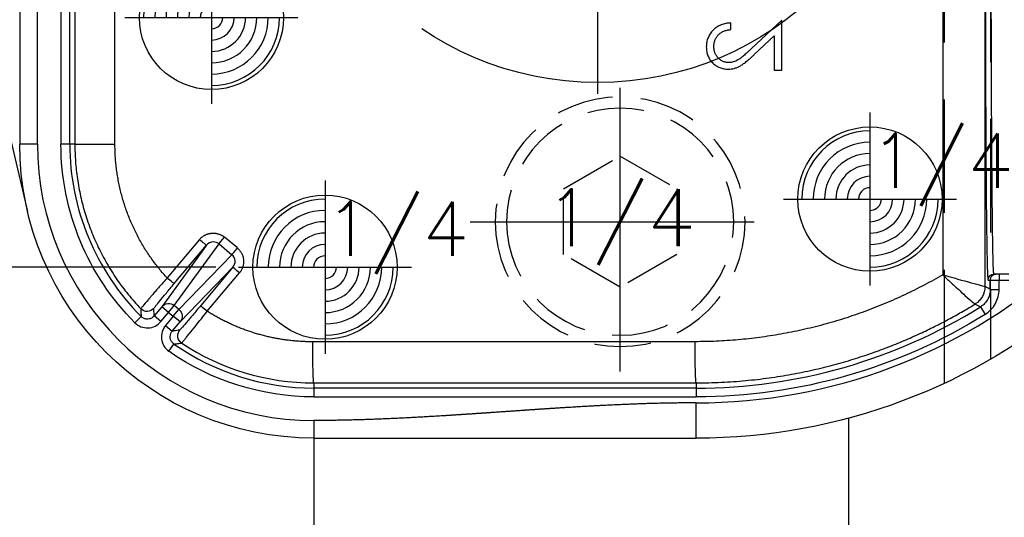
# Model space of a CAD drawing. Extents: x 2651 to 11825, y -3833 to 1075.
# Tile 310 of 656: x 4085 to 4129, y 423 to 445. Entities that reach past the tile are written whole.
import ezdxf
from ezdxf.enums import TextEntityAlignment as Align

# ---------------------------------------------------------------- set-up
doc = ezdxf.new("R2010")
doc.units = 0
doc.header["$LTSCALE"] = 10
for name, pattern in [('CENTER', [2, 1.25, -0.25, 0.25, -0.25]), ('CNSCEN', [17, 15, -1, 0, -1]), ('CNSHID', [4, 3, -1]), ('DASHED', [0.75, 0.5, -0.25]), ('HIDDEN', [0.375, 0.25, -0.125])]:
    doc.linetypes.add(name, pattern=pattern)
doc.layers.get('0').update_dxf_attribs({"linetype": 'CONTINUOUS'})
doc.layers.get('Defpoints').update_dxf_attribs({"linetype": 'CONTINUOUS'})
for name, color, linetype in [('1', 7, 'CONTINUOUS'), ('9', 3, 'CONTINUOUS'), ('CEN', 1, 'CENTER'), ('COOL', 150, 'HIDDEN'), ('DIM', 3, 'CONTINUOUS'), ('HIDDEN', 6, 'HIDDEN'), ('PIN', 3, 'CONTINUOUS'), ('TEXT', 4, 'CONTINUOUS'), ('WL1-HL', 4, 'CNSHID'), ('WOR1-CL', 1, 'CNSCEN'), ('WOR1-DL', 7, 'CONTINUOUS')]:
    doc.layers.add(name, color=color, linetype=linetype)
doc.styles.add('china', font='txt')
doc.styles.get("Standard").update_dxf_attribs({"font": 'romans.shx'})
doc.dimstyles.new('MM& INCH5', dxfattribs={"dimtxt": 5, "dimasz": 2.5, "dimexe": 1, "dimexo": 0.5, "dimtad": 0, "dimrnd": 1.38778e-17, "dimzin": 9, "dimdsep": 46, "dimtxsty": 'Standard', "dimblk": 'CLOSED', "dimcen": 0, "dimclrd": 3, "dimclre": 3, "dimclrt": 3, "dimazin": 2, "dimtfac": 0.75, "dimtofl": 0, "dimtmove": 0, "dimatfit": 3, "dimfxl": 0, "dimtolj": 1, "dimarcsym": 0})
doc.dimstyles.new('T5', dxfattribs={"dimtxt": 5, "dimasz": 4, "dimexe": 1.5, "dimexo": 1, "dimgap": 1.5, "dimtad": 0, "dimrnd": 1.38778e-17, "dimzin": 9, "dimdsep": 46, "dimtxsty": 'Standard', "dimblk": 'CLOSED', "dimcen": 0, "dimclrd": 3, "dimclre": 3, "dimclrt": 3, "dimazin": 2, "dimtfac": 0.75, "dimtofl": 0, "dimtmove": 0, "dimatfit": 3, "dimfxl": 0, "dimtolj": 1, "dimarcsym": 0})

# ---------------------------------------------------------------- blocks, each defined once
blk = doc.blocks.new('DSD')
at = {"layer": '1', "color": 6, "linetype": 'DASHED'}
for p, q in [((499.908, 459.883), (499.908, 509.019)), ((501.927, 509.019), (501.927, 460.933)), ((501.922, 464.017), (501.922, 464.425))]:
    blk.add_line(p, q, dxfattribs=at)
at = {"layer": '1', "color": 252, "linetype": 'Continuous'}
for p, q in [((501.692, 464.145), (501.692, 508.531)), ((499.831, 508.003), (499.831, 464.659)), ((459.956, 470.416), (459.956, 497.134)), ((460.995, 482.542), (460.995, 470.416)), ((461.384, 470.416), (461.384, 482.542)), ((461.608, 482.319), (461.608, 470.416)), ((463.374, 470.416), (463.374, 482.306)), ((459.956, 470.416), (459.179, 470.416)), ((461.384, 470.416), (460.995, 470.416)), ((461.608, 470.416), (461.384, 470.416)), ((461.608, 470.416), (463.374, 470.416)), ((467.096, 466.21), (465.676, 464.517)), ((468.765, 465.838), (468.196, 466.313)), ((467.404, 465.96), (465.442, 463.254)), ((465.984, 464.267), (467.404, 465.96)), ((465.987, 463.3), (467.958, 466.018)), ((467.958, 466.018), (468.527, 465.543)), ((468.527, 465.543), (466.191, 463.129)), ((466.241, 462.583), (468.569, 464.99)), ((468.569, 464.99), (467.15, 463.299)), ((467.438, 463.049), (468.857, 464.74)), ((501.825, 464.425), (501.923, 464.425)), ((501.923, 464.425), (501.923, 464.016)), ((501.923, 464.425), (502.312, 464.425)), ((502.312, 464.684), (502.312, 464.425)), ((502.312, 464.425), (502.739, 464.425)), ((502.312, 464.016), (502.312, 464.425)), ((501.923, 464.016), (502.312, 464.016)), ((465.442, 463.254), (465.1, 462.846)), ((465.739, 463.004), (465.442, 463.254)), ((465.739, 463.004), (465.987, 463.3)), ((465.943, 462.833), (466.191, 463.129)), ((466.191, 463.129), (465.987, 463.3)), ((501.496, 463.246), (501.701, 462.916)), ((464.527, 462.821), (464.252, 462.547)), ((465.397, 462.596), (465.1, 462.846)), ((465.397, 462.596), (465.739, 463.004)), ((465.943, 462.833), (465.601, 462.426)), ((465.739, 463.004), (465.943, 462.833)), ((466.241, 462.583), (465.943, 462.833)), ((465.601, 462.426), (465.899, 462.176)), ((465.899, 462.176), (466.241, 462.583)), ((465.751, 461.289), (465.974, 461.607)), ((488.925, 461.711), (472.085, 461.707)), ((472.133, 459.893), (488.973, 459.897)), ((472.133, 459.893), (472.133, 459.668)), ((488.973, 459.668), (472.133, 459.668)), ((472.133, 459.668), (472.133, 459.279)), ((488.973, 459.897), (488.973, 459.668)), ((488.973, 459.668), (488.973, 459.279)), ((472.133, 459.279), (488.973, 459.279)), ((488.973, 457.462), (488.973, 459.017)), ((472.133, 458.24), (472.133, 457.462))]:
    blk.add_line(p, q, dxfattribs=at)
at = {"layer": '1', "color": 7, "linetype": 'Continuous'}
for p, q in [((451.7, 500.646), (459.524, 467.445)), ((459.179, 497.134), (459.179, 470.416)), ((490.498, 475.457), (490.498, 475.747)), ((492.74, 475.872), (491.4, 474.616)), ((492.74, 473.672), (492.74, 475.872)), ((491.543, 474.368), (492.408, 475.179)), ((492.408, 475.179), (492.408, 473.672)), ((492.408, 473.672), (492.74, 473.672)), ((502.182, 464.684), (502.084, 464.684)), ((502.312, 464.684), (502.182, 464.684)), ((502.739, 464.684), (502.312, 464.684))]:
    blk.add_line(p, q, dxfattribs=at)
at = {"layer": '1', "color": 110, "linetype": 'Continuous'}
blk.add_line((459.956, 470.416), (459.956, 497.134), dxfattribs=at)
for centre, radius, start, end in [((488.973, 483.37), 24.354, 270, 351.2121), ((472.133, 470.416), 12.177, 180, 270)]:
    blk.add_arc(centre, radius, start, end, dxfattribs=at)
at = {"layer": '1', "color": 252, "linetype": 'Continuous'}
for centre, radius, start, end in [((488.973, 483.37), 24.354, 270, 351.2121), ((472.133, 470.416), 12.177, 180, 270), ((472.133, 470.416), 10.748, 180, 224.96), ((488.973, 483.37), 23.702, 270, 301.8934), ((472.133, 470.416), 10.748, 235.04, 270)]:
    blk.add_arc(centre, radius, start, end, dxfattribs=at)
at = {"layer": '1', "color": 7, "linetype": 'Continuous', "extrusion": (0, 0, -1)}
for centre, radius, start, end in [((-488.973, 483.37), 25.908, 188.7879, 270), ((-472.133, 470.416), 12.954, 270, 0)]:
    blk.add_arc(centre, radius, start, end, dxfattribs=at)
at = {"layer": '1', "color": 252, "linetype": 'Continuous', "extrusion": (0, 0, -1)}
for centre, radius, start, end in [((-472.133, 470.416), 11.137, 315.04, 0), ((-488.973, 483.37), 24.091, 238.1066, 270), ((-472.133, 470.416), 11.137, 270, 304.96)]:
    blk.add_arc(centre, radius, start, end, dxfattribs=at)
for centre, major_axis, ratio, start_param, end_param in [((467.106, 466.21), (-0.298, 0.25), 0.016827, 3.150321, 4.732446), ((468.206, 466.313), (0.249, 0.298), 0.020097, 3.263954, 4.695612), ((468.775, 465.838), (0.249, 0.298), 0.020097, 3.263954, 4.695612), ((468.867, 464.74), (0.298, -0.25), 0.016833, 1.590848, 3.132865), ((465.686, 464.517), (-0.298, 0.25), 0.016827, 3.150321, 4.732446), ((502.084, 464.425), (0, 0.259), 0.999962, 4.712389, 6.283185), ((502.182, 464.425), (0, 0.259), 0.999962, 4.712389, 6.283185), ((500.785, 464.145), (0.443, 0.791), 0.99995, 1.060893, 2.0807), ((500.785, 464.145), (0.118, -0.899), 0.999771, 4.842966, 5.862766), ((464.789, 463.43), (-0.388, -0.012), 0.999914, 3.870966, 5.553812), ((465.739, 463.004), (0.315, -0.228), 0.992489, 3.212987, 4.782718), ((465.943, 462.833), (0.279, -0.27), 0.992489, 4.64206, 6.211791), ((467.448, 463.049), (-0.298, 0.25), 0.016833, 4.732441, 6.274457), ((466.528, 461.972), (-0.056, 0.385), 0.999914, 3.870947, 5.55383), ((472.133, 461.707), (0, -1.814), 0.026177, 0.00873, 1.570802), ((488.973, 461.711), (0, -1.814), 0.026177, 0.00873, 1.570802)]:
    blk.add_ellipse(centre, major_axis=major_axis, ratio=ratio, start_param=start_param, end_param=end_param, dxfattribs=at)
at = {"layer": '1', "color": 252, "linetype": 'Continuous'}
for points, weights in [([(501.71, 477.638), (501.71, 469.898), (501.757, 464.425), (501.825, 464.425)], [1, 0.804737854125, 0.804737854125, 1]), ([(467.096, 466.21), (467.391, 466.562), (467.846, 466.605), (468.196, 466.313)], [1, 0.80498879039, 0.80498879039, 1]), ([(468.765, 465.838), (469.114, 465.547), (469.152, 465.092), (468.857, 464.74)], [1, 0.80498879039, 0.80498879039, 1])]:
    blk.add_rational_spline(points, weights, degree=3, dxfattribs=at)
for points, knots in [([(502.084, 464.684), (502.082, 464.689), (502.077, 464.698), (502.071, 464.768), (502.064, 464.879), (502.058, 465.031), (502.052, 465.222), (502.046, 465.449), (502.041, 465.711), (502.035, 466.004), (502.03, 466.327), (502.025, 466.678), (502.021, 467.054), (502.016, 467.452), (502.012, 467.87), (502.008, 468.307), (502.004, 468.76), (502, 469.227), (501.996, 469.706), (501.993, 470.194), (501.99, 470.691), (501.987, 471.194), (501.985, 471.701), (501.982, 472.211), (501.98, 472.723), (501.978, 473.234), (501.976, 473.744), (501.974, 474.251), (501.973, 474.754), (501.972, 475.252), (501.971, 475.744), (501.97, 476.23), (501.969, 476.707), (501.969, 477.176), (501.969, 477.485), (501.969, 477.638)], [0, 0, 0, 0, 0.038023, 0.075563, 0.112621, 0.149196, 0.185289, 0.2209, 0.256028, 0.290673, 0.324837, 0.358517, 0.391715, 0.424431, 0.456664, 0.488415, 0.519683, 0.550468, 0.580772, 0.610592, 0.63993, 0.668786, 0.697159, 0.72505, 0.752458, 0.779383, 0.805826, 0.831787, 0.857265, 0.88226, 0.906773, 0.930804, 0.954352, 0.977417, 1, 1, 1, 1]), ([(461.608, 470.416), (461.613, 470.162), (461.624, 469.65), (461.711, 468.882), (461.852, 468.115), (462.053, 467.352), (462.314, 466.599), (462.634, 465.86), (463.013, 465.141), (463.453, 464.447), (463.947, 463.78), (464.32, 463.368), (464.508, 463.162)], [0, 0, 0, 0, 0.095412, 0.191843, 0.289293, 0.387763, 0.487253, 0.587763, 0.689292, 0.791841, 0.895411, 1, 1, 1, 1]), ([(468.569, 464.99), (468.637, 465.07), (468.671, 465.176), (468.655, 465.38), (468.605, 465.478), (468.527, 465.543)], [0, 0, 0, 0, 0.5, 0.5, 1, 1, 1, 1]), ([(465.676, 464.517), (465.615, 464.449), (465.496, 464.314), (465.327, 464.123), (465.175, 463.95), (465.045, 463.8), (464.937, 463.674), (464.765, 463.473), (464.558, 463.234), (464.525, 463.186), (464.508, 463.162)], [0, 0, 0, 0, 0.098273, 0.192699, 0.281493, 0.363195, 0.43672, 0.501355, 0.746562, 1, 1, 1, 1]), ([(499.831, 464.659), (499.887, 464.606), (500.002, 464.496), (500.176, 464.33), (500.378, 464.145), (500.597, 463.945), (500.888, 463.682), (501.174, 463.426), (501.231, 463.39), (501.259, 463.373)], [0, 0, 0, 0, 0.080251, 0.163962, 0.250677, 0.375166, 0.501457, 0.754561, 1, 1, 1, 1]), ([(499.831, 464.659), (500.276, 464.531), (500.728, 464.404), (501.437, 464.209), (501.68, 464.145), (501.691, 464.145)], [0, 0, 0, 0, 0.5, 0.5, 1, 1, 1, 1]), ([(465.087, 463.179), (465.087, 463.184), (465.11, 463.212), (465.178, 463.296), (465.205, 463.33), (465.27, 463.409), (465.308, 463.455), (465.431, 463.605), (465.531, 463.726), (465.747, 463.984), (465.864, 464.125), (465.984, 464.267)], [0, 0, 0, 0, 0.25, 0.25, 0.375, 0.375, 0.5, 0.5, 0.75, 0.75, 1, 1, 1, 1]), ([(501.923, 464.016), (501.92, 463.956), (501.913, 463.834), (501.856, 463.657), (501.765, 463.493), (501.645, 463.351), (501.545, 463.281), (501.496, 463.246)], [0, 0, 0, 0, 0.195853, 0.3979, 0.6021, 0.804147, 1, 1, 1, 1]), ([(501.701, 462.916), (501.795, 462.975), (501.879, 463.044), (502.03, 463.202), (502.096, 463.292), (502.202, 463.482), (502.243, 463.586), (502.298, 463.797), (502.312, 463.906), (502.312, 464.016)], [0, 0, 0, 0, 0.25, 0.25, 0.5, 0.5, 0.75, 0.75, 1, 1, 1, 1]), ([(464.508, 463.163), (464.508, 463.158), (464.508, 463.154), (464.509, 463.138), (464.51, 463.124), (464.513, 463.055), (464.516, 463), (464.521, 462.928), (464.522, 462.912), (464.524, 462.87), (464.525, 462.846), (464.527, 462.821)], [0, 0, 0, 0, 0.03027, 0.03027, 0.151349, 0.151349, 0.635664, 0.635664, 0.782653, 0.782653, 1, 1, 1, 1]), ([(465.1, 462.846), (465.096, 462.935), (465.092, 463.025), (465.089, 463.137), (465.088, 463.158), (465.087, 463.18)], [0, 0, 0, 0, 0.806966, 0.806966, 1, 1, 1, 1]), ([(467.15, 463.299), (467.03, 463.156), (466.913, 463.017), (466.748, 462.822), (466.696, 462.76), (466.597, 462.643), (466.549, 462.588), (466.422, 462.439), (466.353, 462.359), (466.259, 462.251), (466.234, 462.222), (466.229, 462.221)], [0, 0, 0, 0, 0.25, 0.25, 0.375, 0.375, 0.5, 0.5, 0.75, 0.75, 1, 1, 1, 1]), ([(488.973, 459.897), (489.342, 459.902), (490.07, 459.912), (491.14, 459.991), (492.172, 460.109), (493.162, 460.268), (494.111, 460.461), (495.016, 460.684), (495.879, 460.932), (496.698, 461.201), (497.474, 461.488), (498.207, 461.787), (498.897, 462.097), (499.546, 462.412), (500.154, 462.731), (500.722, 463.048), (501.084, 463.267), (501.259, 463.373)], [0, 0, 0, 0, 0.085719, 0.168715, 0.24899, 0.326543, 0.401375, 0.473484, 0.542872, 0.609539, 0.673484, 0.734707, 0.793208, 0.848989, 0.902047, 0.952384, 1, 1, 1, 1]), ([(501.259, 463.373), (501.281, 463.361), (501.302, 463.35), (501.381, 463.308), (501.438, 463.277), (501.496, 463.246)], [0, 0, 0, 0, 0.272267, 0.272267, 1, 1, 1, 1]), ([(465.1, 462.846), (465.071, 462.818), (465.01, 462.758), (464.886, 462.709), (464.751, 462.703), (464.623, 462.741), (464.558, 462.795), (464.527, 462.821)], [0, 0, 0, 0, 0.188754, 0.394177, 0.605822, 0.811245, 1, 1, 1, 1]), ([(466.313, 461.648), (466.316, 461.651), (466.323, 461.658), (466.365, 461.709), (466.433, 461.792), (466.527, 461.909), (466.683, 462.103), (466.973, 462.462), (467.264, 462.83), (467.438, 463.049)], [0, 0, 0, 0, 0.094956, 0.193629, 0.295034, 0.397999, 0.501243, 0.703195, 1, 1, 1, 1]), ([(464.252, 462.547), (464.329, 462.47), (464.42, 462.411), (464.62, 462.333), (464.729, 462.315), (464.942, 462.324), (465.049, 462.351), (465.241, 462.446), (465.328, 462.513), (465.397, 462.596)], [0, 0, 0, 0, 0.25, 0.25, 0.5, 0.5, 0.75, 0.75, 1, 1, 1, 1]), ([(465.601, 462.426), (465.531, 462.342), (465.48, 462.246), (465.42, 462.04), (465.412, 461.93), (465.44, 461.718), (465.476, 461.614), (465.587, 461.431), (465.662, 461.351), (465.751, 461.289)], [0, 0, 0, 0, 0.25, 0.25, 0.5, 0.5, 0.75, 0.75, 1, 1, 1, 1]), ([(465.974, 461.607), (465.943, 461.634), (465.878, 461.689), (465.818, 461.808), (465.801, 461.942), (465.827, 462.073), (465.875, 462.142), (465.899, 462.176)], [0, 0, 0, 0, 0.188755, 0.394179, 0.605823, 0.811246, 1, 1, 1, 1]), ([(466.23, 462.222), (466.142, 462.209), (466.055, 462.197), (465.945, 462.182), (465.922, 462.179), (465.899, 462.176)], [0, 0, 0, 0, 0.788285, 0.788285, 1, 1, 1, 1]), ([(465.972, 461.607), (465.977, 461.608), (465.982, 461.608), (465.997, 461.61), (466.011, 461.612), (466.079, 461.62), (466.134, 461.626), (466.23, 461.638), (466.271, 461.643), (466.313, 461.648)], [0, 0, 0, 0, 0.030224, 0.030224, 0.151118, 0.151118, 0.634697, 0.634697, 1, 1, 1, 1])]:
    blk.add_open_spline(points, degree=3, knots=knots, dxfattribs=at)
at = {"layer": '1', "color": 7, "linetype": 'Continuous'}
for points, knots in [([(490.498, 475.747), (490.459, 475.746), (490.384, 475.742), (490.273, 475.724), (490.168, 475.7), (490.068, 475.664), (489.973, 475.621), (489.883, 475.568), (489.799, 475.506), (489.721, 475.435), (489.65, 475.359), (489.588, 475.276), (489.536, 475.189), (489.492, 475.099), (489.46, 475.003), (489.435, 474.903), (489.421, 474.799), (489.419, 474.728), (489.418, 474.691)], [0, 0, 0, 0, 0.068791, 0.135103, 0.198979, 0.261904, 0.323495, 0.385195, 0.446969, 0.509765, 0.572251, 0.633405, 0.693251, 0.752583, 0.812579, 0.873275, 0.93555, 1, 1, 1, 1]), ([(489.751, 474.706), (489.751, 474.732), (489.753, 474.781), (489.762, 474.854), (489.777, 474.924), (489.799, 474.99), (489.826, 475.054), (489.86, 475.114), (489.9, 475.17), (489.946, 475.223), (489.998, 475.272), (490.055, 475.315), (490.116, 475.353), (490.183, 475.386), (490.255, 475.412), (490.331, 475.433), (490.413, 475.449), (490.469, 475.454), (490.498, 475.457)], [0, 0, 0, 0, 0.064439, 0.126547, 0.186887, 0.245878, 0.304041, 0.362191, 0.420976, 0.48066, 0.5406, 0.600689, 0.661936, 0.724443, 0.789038, 0.856314, 0.926352, 1, 1, 1, 1]), ([(489.418, 474.691), (489.419, 474.656), (489.421, 474.586), (489.435, 474.484), (489.457, 474.387), (489.488, 474.295), (489.529, 474.209), (489.579, 474.128), (489.636, 474.052), (489.704, 473.983), (489.777, 473.919), (489.854, 473.865), (489.934, 473.818), (490.017, 473.779), (490.103, 473.75), (490.193, 473.728), (490.286, 473.716), (490.349, 473.714), (490.381, 473.713)], [0, 0, 0, 0, 0.069475, 0.136517, 0.200789, 0.26383, 0.325735, 0.387291, 0.449509, 0.512968, 0.576275, 0.63758, 0.697903, 0.757172, 0.816599, 0.876653, 0.93729, 1, 1, 1, 1]), ([(490.407, 474.004), (490.385, 474.004), (490.341, 474.005), (490.278, 474.016), (490.216, 474.031), (490.156, 474.053), (490.1, 474.083), (490.045, 474.118), (489.993, 474.159), (489.944, 474.207), (489.899, 474.259), (489.859, 474.314), (489.825, 474.372), (489.798, 474.434), (489.777, 474.498), (489.762, 474.565), (489.752, 474.634), (489.751, 474.682), (489.751, 474.706)], [0, 0, 0, 0, 0.061965, 0.122122, 0.180988, 0.239933, 0.299906, 0.359989, 0.421776, 0.486576, 0.551535, 0.615018, 0.677259, 0.73973, 0.80305, 0.866495, 0.931973, 1, 1, 1, 1]), ([(491.4, 474.616), (491.368, 474.586), (491.306, 474.527), (491.217, 474.444), (491.134, 474.369), (491.057, 474.302), (490.987, 474.245), (490.923, 474.194), (490.865, 474.154), (490.798, 474.11), (490.716, 474.067), (490.615, 474.03), (490.512, 474.008), (490.442, 474.005), (490.407, 474.004)], [0, 0, 0, 0, 0.110803, 0.212829, 0.306101, 0.390647, 0.466924, 0.534481, 0.593587, 0.644557, 0.7362, 0.825024, 0.911986, 1, 1, 1, 1]), ([(490.381, 473.713), (490.426, 473.715), (490.516, 473.718), (490.647, 473.744), (490.774, 473.786), (490.877, 473.836), (490.959, 473.886), (491.027, 473.932), (491.101, 473.985), (491.179, 474.046), (491.263, 474.115), (491.352, 474.192), (491.446, 474.277), (491.51, 474.337), (491.543, 474.368)], [0, 0, 0, 0, 0.098702, 0.195672, 0.292422, 0.391343, 0.444462, 0.504229, 0.570352, 0.642546, 0.722288, 0.807921, 0.90047, 1, 1, 1, 1])]:
    blk.add_open_spline(points, degree=3, knots=knots, dxfattribs=at)
for points, weights in [([(465.676, 464.517), (464.178, 466.144), (463.374, 468.205), (463.374, 470.416)], [1, 0.954385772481, 0.954385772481, 1]), ([(499.831, 464.659), (496.501, 462.718), (492.78, 461.712), (488.925, 461.711)], [1, 0.976931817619, 0.976931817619, 1]), ([(472.085, 461.707), (470.429, 461.707), (468.838, 462.166), (467.438, 463.049)], [1, 0.973777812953, 0.973777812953, 1])]:
    blk.add_rational_spline(points, weights, degree=3, dxfattribs=at)
at = {"layer": '1', "color": 252, "linetype": 'Continuous'}
for points in [[(467.708, 466.106), (467.593, 466.105), (467.479, 466.05), (467.404, 465.96)], [(467.958, 466.018), (467.889, 466.075), (467.799, 466.107), (467.708, 466.106)], [(501.923, 464.016), (501.846, 464.059), (501.769, 464.102), (501.692, 464.145)], [(466.313, 461.648), (468.026, 460.512), (470.077, 459.893), (472.133, 459.893)], [(488.973, 459.017), (483.359, 459.017), (477.746, 458.24), (472.133, 458.24)]]:
    blk.add_open_spline(points, degree=3, dxfattribs=at)
at = {"layer": '1', "color": 7, "linetype": 'Continuous'}
for points in [[(501.692, 464.145), (501.691, 464.145), (501.691, 464.145), (501.691, 464.145)], [(501.259, 463.373), (501.259, 463.373), (501.259, 463.373), (501.259, 463.373)], [(472.133, 457.462), (477.746, 457.462), (483.359, 457.462), (488.973, 457.462)]]:
    blk.add_open_spline(points, degree=3, dxfattribs=at)
at = {"layer": '1', "color": 110, "linetype": 'Continuous'}
blk.add_open_spline([(488.973, 459.017), (487.97, 459.017), (486.868, 458.984), (485.886, 458.954), (484.763, 458.895), (483.828, 458.847), (482.658, 458.771), (482.19, 458.741), (481.605, 458.701), (481.255, 458.677), (480.553, 458.628), (479.851, 458.58), (479.5, 458.556), (478.916, 458.516), (478.448, 458.486), (477.279, 458.41), (476.343, 458.361), (475.22, 458.303), (474.238, 458.273), (473.136, 458.24), (472.133, 458.24)], degree=2, knots=[0, 0, 0, 0.125, 0.125, 0.25, 0.25, 0.375, 0.375, 0.4375, 0.4375, 0.5, 0.5, 0.5625, 0.5625, 0.625, 0.625, 0.75, 0.75, 0.875, 0.875, 1, 1, 1], dxfattribs=at)
blk = doc.blocks.new('*U10', base_point=(1624.618, 1808.955))
for p, q in [((1624.618, 1811.842), (1622.118, 1810.399)), ((1627.118, 1810.398), (1624.618, 1811.842)), ((1622.118, 1810.399), (1622.118, 1807.512)), ((1627.118, 1807.511), (1627.118, 1810.398)), ((1622.118, 1807.512), (1624.618, 1806.068)), ((1624.618, 1806.068), (1627.118, 1807.511))]:
    blk.add_line(p, q)
for radius in [5.5, 5]:
    blk.add_circle((1624.618, 1808.955), radius)
at = {"layer": 'CEN'}
for p, q in [((1624.618, 1815.555), (1624.618, 1802.355)), ((1618.018, 1808.955), (1631.218, 1808.955))]:
    blk.add_line(p, q, dxfattribs=at)
blk = doc.blocks.new('*D109')
at = {"layer": 'Defpoints', "color": 0}
for p in [(4086.684, 927.642), (4086.684, 894.882), (4171.684, 387.642)]:
    blk.add_point(p, dxfattribs=at)
at = {"layer": 'DIM', "color": 3, "lineweight": -2}
blk.add_line((4086.684, 895.382), (4086.684, 927.642), dxfattribs=at)
at = {"layer": 'DIM', "color": 3, "insert": (4086.684, 948.624), "char_height": 5, "attachment_point": 5, "rotation": 90}
blk.add_mtext('\\A1;85 [3.346]', dxfattribs=at)
blk = doc.blocks.new('_Closed')
at = {"color": 0, "linetype": 'ByBlock', "lineweight": -2}
for p, q in [((-1, 0.167), (0, 0)), ((-1, 0.167), (-1, -0.167)), ((0, 0), (-1, -0.167)), ((0, 0), (-1, 0))]:
    blk.add_line(p, q, dxfattribs=at)
blk = doc.blocks.new('*D110')
at = {"layer": 'Defpoints', "color": 0}
for p in [(4064.684, 927.642), (4064.684, 906.842), (4171.684, 387.642)]:
    blk.add_point(p, dxfattribs=at)
at = {"layer": 'DIM', "color": 3, "lineweight": -2}
blk.add_line((4064.684, 907.342), (4064.684, 927.642), dxfattribs=at)
at = {"layer": 'DIM', "color": 3, "insert": (4064.684, 950.648), "char_height": 5, "attachment_point": 5, "rotation": 90}
blk.add_mtext('\\A1;107 [4.213]', dxfattribs=at)
blk = doc.blocks.new('*D111')
at = {"layer": 'Defpoints', "color": 0}
for p in [(4051.684, 927.642), (4051.684, 912.642), (4171.684, 387.642)]:
    blk.add_point(p, dxfattribs=at)
at = {"layer": 'DIM', "color": 3, "lineweight": -2}
blk.add_line((4051.684, 913.142), (4051.684, 927.642), dxfattribs=at)
at = {"layer": 'DIM', "color": 3, "insert": (4051.684, 950.648), "char_height": 5, "attachment_point": 5, "rotation": 90}
blk.add_mtext('\\A1;120 [4.724]', dxfattribs=at)
blk = doc.blocks.new('*D112')
at = {"layer": 'Defpoints', "color": 0}
for p in [(3974.684, 927.642), (3974.684, 892.822), (4171.684, 387.642)]:
    blk.add_point(p, dxfattribs=at)
at = {"layer": 'DIM', "color": 3, "lineweight": -2}
blk.add_line((3974.684, 893.322), (3974.684, 927.642), dxfattribs=at)
at = {"layer": 'DIM', "color": 3, "insert": (3974.684, 950.648), "char_height": 5, "attachment_point": 5, "rotation": 90}
blk.add_mtext('\\A1;197 [7.756]', dxfattribs=at)
blk = doc.blocks.new('*D113')
at = {"layer": 'Defpoints', "color": 0}
for p in [(3966.684, 927.642), (3971.684, 807.17), (4171.684, 387.642)]:
    blk.add_point(p, dxfattribs=at)
at = {"layer": 'DIM', "color": 3, "lineweight": -2}
for p, q in [((3966.684, 922.642), (3966.684, 927.642)), ((3971.684, 917.642), (3966.684, 922.642)), ((3971.684, 807.67), (3971.684, 917.642))]:
    blk.add_line(p, q, dxfattribs=at)
at = {"layer": 'DIM', "color": 3, "insert": (3966.684, 951.005), "char_height": 5, "attachment_point": 5, "rotation": 90}
blk.add_mtext('\\A1;200 [7.874]', dxfattribs=at)
blk = doc.blocks.new('*D114')
at = {"layer": 'Defpoints', "color": 0}
for p in [(3931.684, 927.642), (3931.684, 912.642), (4171.684, 387.642)]:
    blk.add_point(p, dxfattribs=at)
at = {"layer": 'DIM', "color": 3, "lineweight": -2}
blk.add_line((3931.684, 913.142), (3931.684, 927.642), dxfattribs=at)
at = {"layer": 'DIM', "color": 3, "insert": (3931.684, 951.005), "char_height": 5, "attachment_point": 5, "rotation": 90}
blk.add_mtext('\\A1;240 [9.449]', dxfattribs=at)
blk = doc.blocks.new('*D115')
at = {"layer": 'Defpoints', "color": 0}
for p in [(3896.684, 927.642), (3896.684, 910.642), (4171.684, 387.642)]:
    blk.add_point(p, dxfattribs=at)
at = {"layer": 'DIM', "color": 3, "lineweight": -2}
blk.add_line((3896.684, 911.142), (3896.684, 927.642), dxfattribs=at)
at = {"layer": 'DIM', "color": 3, "insert": (3896.684, 953.386), "char_height": 5, "attachment_point": 5, "rotation": 90}
blk.add_mtext('\\A1;275 [10.827]', dxfattribs=at)
blk = doc.blocks.new('*D122')
at = {"layer": 'Defpoints', "color": 0}
for p in [(3881.004, 912.642), (3898.684, 912.642), (4171.684, 387.642)]:
    blk.add_point(p, dxfattribs=at)
at = {"layer": 'DIM', "color": 3, "lineweight": -2}
blk.add_line((3898.184, 912.642), (3881.004, 912.642), dxfattribs=at)
at = {"layer": 'DIM', "color": 3, "insert": (3855.26, 912.642), "char_height": 5, "attachment_point": 5}
blk.add_mtext('\\A1;525 [20.669]', dxfattribs=at)
blk = doc.blocks.new('*D123')
at = {"layer": 'Defpoints', "color": 0}
for p in [(3857.842, 862.642), (3869.984, 862.642), (4171.684, 387.642)]:
    blk.add_point(p, dxfattribs=at)
at = {"layer": 'DIM', "color": 3, "lineweight": -2}
blk.add_line((3869.484, 862.642), (3857.842, 862.642), dxfattribs=at)
at = {"layer": 'DIM', "color": 3, "insert": (3832.098, 862.642), "char_height": 5, "attachment_point": 5}
blk.add_mtext('\\A1;475 [18.701]', dxfattribs=at)
blk = doc.blocks.new('*D124')
at = {"layer": 'Defpoints', "color": 0}
for p in [(3941.504, 859.642), (3857.842, 854.642), (4171.684, 387.642)]:
    blk.add_point(p, dxfattribs=at)
at = {"layer": 'DIM', "color": 3, "lineweight": -2}
for p, q in [((3867.842, 859.642), (3862.842, 854.642)), ((3941.004, 859.642), (3867.842, 859.642)), ((3862.842, 854.642), (3857.842, 854.642))]:
    blk.add_line(p, q, dxfattribs=at)
at = {"layer": 'DIM', "color": 3, "insert": (3832.098, 854.642), "char_height": 5, "attachment_point": 5}
blk.add_mtext('\\A1;472 [18.583]', dxfattribs=at)
blk = doc.blocks.new('*D125')
at = {"layer": 'Defpoints', "color": 0}
for p in [(3870.047, 797.642), (3962.156, 797.642), (4171.684, 387.642)]:
    blk.add_point(p, dxfattribs=at)
at = {"layer": 'DIM', "color": 3, "lineweight": -2}
blk.add_line((3961.656, 797.642), (3870.047, 797.642), dxfattribs=at)
at = {"layer": 'DIM', "color": 3, "insert": (3844.303, 797.642), "char_height": 5, "attachment_point": 5}
blk.add_mtext('\\A1;410 [16.142]', dxfattribs=at)
blk = doc.blocks.new('*D126')
at = {"layer": 'Defpoints', "color": 0}
for p in [(3870.047, 832.642), (4069.264, 832.642), (4171.684, 387.642)]:
    blk.add_point(p, dxfattribs=at)
at = {"layer": 'DIM', "color": 3, "lineweight": -2}
blk.add_line((4068.764, 832.642), (3870.047, 832.642), dxfattribs=at)
at = {"layer": 'DIM', "color": 3, "insert": (3846.684, 832.642), "char_height": 5, "attachment_point": 5}
blk.add_mtext('\\A1;445 [17.52]', dxfattribs=at)
blk = doc.blocks.new('*D127')
at = {"layer": 'Defpoints', "color": 0}
for p in [(3857.842, 879.642), (4071.444, 879.642), (4171.684, 387.642)]:
    blk.add_point(p, dxfattribs=at)
at = {"layer": 'DIM', "color": 3, "lineweight": -2}
blk.add_line((4070.944, 879.642), (3857.842, 879.642), dxfattribs=at)
at = {"layer": 'DIM', "color": 3, "insert": (3834.479, 879.642), "char_height": 5, "attachment_point": 5}
blk.add_mtext('\\A1;492 [19.37]', dxfattribs=at)
blk = doc.blocks.new('*D128')
at = {"layer": 'Defpoints', "color": 0}
for p in [(3857.842, 899.642), (4057.484, 899.642), (4171.684, 387.642)]:
    blk.add_point(p, dxfattribs=at)
at = {"layer": 'DIM', "color": 3, "lineweight": -2}
blk.add_line((4056.984, 899.642), (3857.842, 899.642), dxfattribs=at)
at = {"layer": 'DIM', "color": 3, "insert": (3832.098, 899.642), "char_height": 5, "attachment_point": 5}
blk.add_mtext('\\A1;512 [20.157]', dxfattribs=at)
blk = doc.blocks.new('*D129')
at = {"layer": 'Defpoints', "color": 0}
for p in [(3870.047, 743.242), (4076.434, 743.242), (4171.684, 387.642)]:
    blk.add_point(p, dxfattribs=at)
at = {"layer": 'DIM', "color": 3, "lineweight": -2}
blk.add_line((4075.934, 743.242), (3870.047, 743.242), dxfattribs=at)
at = {"layer": 'DIM', "color": 3, "insert": (3849.065, 743.242), "char_height": 5, "attachment_point": 5}
blk.add_mtext('\\A1;355.6 [14]', dxfattribs=at)
blk = doc.blocks.new('*D130')
at = {"layer": 'Defpoints', "color": 0}
for p in [(3870.047, 762.642), (3896.684, 762.642), (4171.684, 387.642)]:
    blk.add_point(p, dxfattribs=at)
at = {"layer": 'DIM', "color": 3, "lineweight": -2}
blk.add_line((3896.184, 762.642), (3870.047, 762.642), dxfattribs=at)
at = {"layer": 'DIM', "color": 3, "insert": (3844.303, 762.642), "char_height": 5, "attachment_point": 5}
blk.add_mtext('\\A1;375 [14.764]', dxfattribs=at)
blk = doc.blocks.new('*D131')
at = {"layer": 'Defpoints', "color": 0}
for p in [(3870.047, 719.642), (3896.684, 719.642), (4171.684, 387.642)]:
    blk.add_point(p, dxfattribs=at)
at = {"layer": 'DIM', "color": 3, "lineweight": -2}
blk.add_line((3896.184, 719.642), (3870.047, 719.642), dxfattribs=at)
at = {"layer": 'DIM', "color": 3, "insert": (3844.303, 719.642), "char_height": 5, "attachment_point": 5}
blk.add_mtext('\\A1;332 [13.071]', dxfattribs=at)
blk = doc.blocks.new('*D132')
at = {"layer": 'Defpoints', "color": 0}
for p in [(3870.047, 592.642), (3897.724, 592.642), (4171.684, 387.642)]:
    blk.add_point(p, dxfattribs=at)
at = {"layer": 'DIM', "color": 3, "lineweight": -2}
blk.add_line((3897.224, 592.642), (3870.047, 592.642), dxfattribs=at)
at = {"layer": 'DIM', "color": 3, "insert": (3846.684, 592.642), "char_height": 5, "attachment_point": 5}
blk.add_mtext('\\A1;205 [8.071]', dxfattribs=at)
blk = doc.blocks.new('*D133')
at = {"layer": 'Defpoints', "color": 0}
for p in [(4098.024, 590.842), (3870.047, 584.642), (4171.684, 387.642)]:
    blk.add_point(p, dxfattribs=at)
at = {"layer": 'DIM', "color": 3, "lineweight": -2}
for p, q in [((3880.047, 590.842), (3875.047, 584.642)), ((4097.524, 590.842), (3880.047, 590.842)), ((3875.047, 584.642), (3870.047, 584.642))]:
    blk.add_line(p, q, dxfattribs=at)
at = {"layer": 'DIM', "color": 3, "insert": (3851.446, 584.642), "char_height": 5, "attachment_point": 5}
blk.add_mtext('\\A1;203.2 [8]', dxfattribs=at)
blk = doc.blocks.new('*D134')
at = {"layer": 'Defpoints', "color": 0}
for p in [(3870.047, 612.642), (3896.684, 612.642), (4171.684, 387.642)]:
    blk.add_point(p, dxfattribs=at)
at = {"layer": 'DIM', "color": 3, "lineweight": -2}
blk.add_line((3896.184, 612.642), (3870.047, 612.642), dxfattribs=at)
at = {"layer": 'DIM', "color": 3, "insert": (3846.684, 612.642), "char_height": 5, "attachment_point": 5}
blk.add_mtext('\\A1;225 [8.858]', dxfattribs=at)
blk = doc.blocks.new('*D135')
at = {"layer": 'Defpoints', "color": 0}
for p in [(3870.047, 655.642), (3896.684, 655.642), (4171.684, 387.642)]:
    blk.add_point(p, dxfattribs=at)
at = {"layer": 'DIM', "color": 3, "lineweight": -2}
blk.add_line((3896.184, 655.642), (3870.047, 655.642), dxfattribs=at)
at = {"layer": 'DIM', "color": 3, "insert": (3844.303, 655.642), "char_height": 5, "attachment_point": 5}
blk.add_mtext('\\A1;268 [10.551]', dxfattribs=at)
blk = doc.blocks.new('*D136')
at = {"layer": 'Defpoints', "color": 0}
for p in [(3870.047, 562.642), (3896.684, 562.642), (4171.684, 387.642)]:
    blk.add_point(p, dxfattribs=at)
at = {"layer": 'DIM', "color": 3, "lineweight": -2}
blk.add_line((3896.184, 562.642), (3870.047, 562.642), dxfattribs=at)
at = {"layer": 'DIM', "color": 3, "insert": (3849.422, 562.642), "char_height": 5, "attachment_point": 5}
blk.add_mtext('\\A1;175 [6.89]', dxfattribs=at)
blk = doc.blocks.new('*D137')
at = {"layer": 'Defpoints', "color": 0}
for p in [(3870.047, 519.642), (3896.684, 519.642), (4171.684, 387.642)]:
    blk.add_point(p, dxfattribs=at)
at = {"layer": 'DIM', "color": 3, "lineweight": -2}
blk.add_line((3896.184, 519.642), (3870.047, 519.642), dxfattribs=at)
at = {"layer": 'DIM', "color": 3, "insert": (3847.041, 519.642), "char_height": 5, "attachment_point": 5}
blk.add_mtext('\\A1;132 [5.197]', dxfattribs=at)
blk = doc.blocks.new('*D138')
at = {"layer": 'Defpoints', "color": 0}
for p in [(3870.047, 455.642), (3896.684, 455.642), (4171.684, 387.642)]:
    blk.add_point(p, dxfattribs=at)
at = {"layer": 'DIM', "color": 3, "lineweight": -2}
blk.add_line((3896.184, 455.642), (3870.047, 455.642), dxfattribs=at)
at = {"layer": 'DIM', "color": 3, "insert": (3849.184, 455.642), "char_height": 5, "attachment_point": 5}
blk.add_mtext('\\A1;68 [2.677]', dxfattribs=at)
blk = doc.blocks.new('*D156')
at = {"layer": 'Defpoints', "color": 0}
for p in [(4095.484, 927.642), (4095.484, 766.102), (4171.684, 387.642)]:
    blk.add_point(p, dxfattribs=at)
at = {"layer": 'DIM', "color": 3, "lineweight": -2}
blk.add_line((4095.484, 766.602), (4095.484, 927.642), dxfattribs=at)
at = {"layer": 'DIM', "color": 3, "insert": (4095.484, 943.862), "char_height": 5, "attachment_point": 5, "rotation": 90}
blk.add_mtext('\\A1;76.2 [3]', dxfattribs=at)
blk = doc.blocks.new('*D157')
at = {"layer": 'Defpoints', "color": 0}
for p in [(4103.484, 927.642), (4096.684, 860.062), (4171.684, 387.642)]:
    blk.add_point(p, dxfattribs=at)
at = {"layer": 'DIM', "color": 3, "lineweight": -2}
for p, q in [((4103.484, 922.642), (4103.484, 927.642)), ((4096.684, 917.642), (4103.484, 922.642)), ((4096.684, 860.562), (4096.684, 917.642))]:
    blk.add_line(p, q, dxfattribs=at)
at = {"layer": 'DIM', "color": 3, "insert": (4103.484, 948.624), "char_height": 5, "attachment_point": 5, "rotation": 90}
blk.add_mtext('\\A1;75 [2.953]', dxfattribs=at)
blk = doc.blocks.new('*X8')
at = {"color": 0}
for p, q in [((745.423, 286.51), (747.026, 288.113)), ((745.479, 285.86), (747.676, 288.057)), ((769.614, 286.66), (771.046, 288.092)), ((769.624, 285.963), (771.743, 288.082)), ((745.698, 285.371), (748.165, 287.838)), ((746.025, 284.992), (748.544, 287.51)), ((769.819, 285.451), (772.255, 287.887)), ((770.129, 285.053), (772.653, 287.577)), ((746.455, 284.714), (748.822, 287.081)), ((770.539, 284.757), (772.949, 287.167)), ((771.067, 284.578), (773.128, 286.639)), ((747.01, 284.562), (748.974, 286.526)), ((771.802, 284.605), (773.101, 285.904)), ((747.817, 284.662), (748.874, 285.719))]:
    blk.add_line(p, q, dxfattribs=at)
blk = doc.blocks.new('117')
at = {"layer": 'WL1-HL'}
for centre, radius in [((254.95, 1693.104), 13.87), ((254.95, 1693.104), 10.3), ((242.865, 1693.104), 1.785), ((267.035, 1693.104), 1.785)]:
    blk.add_circle(centre, radius, dxfattribs=at)
at = {"layer": 'WOR1-CL'}
for p, q in [((254.95, 1707.474), (254.95, 1678.734)), ((269.32, 1693.104), (240.58, 1693.104))]:
    blk.add_line(p, q, dxfattribs=at)
at = {"layer": 'WL1-HL'}
blk.add_blockref('*X8', (-504.334, 1406.767), dxfattribs=at)
at = {"layer": '9', "style": 'china'}
blk.add_text('2-117', height=2, dxfattribs=at).set_placement((251.365, 1693.722))
at = {"layer": 'WOR1-DL', "style": 'china', "oblique": 20}
blk.add_text('ARRK', height=0.8, dxfattribs=at).set_placement((256.305, 1696.027))
blk = doc.blocks.new('A$C257357D5')
at = {"layer": 'COOL'}
blk.add_blockref('117', (-315.95, -1725.104), dxfattribs=at)
blk = doc.blocks.new('*U6', base_point=(965.4695, 1808.9548))
blk.add_circle((965.4695, 1808.9548), 0.5)
for radius, start, end in [(0.4724, 90, 180), (0.3937, 90, 180), (0.315, 90, 180), (0.2362, 90, 180), (0.1575, 90, 180), (0.0787, 90, 180), (0.0787, 270, 0), (0.1575, 270, 0), (0.2362, 270, 0), (0.315, 270, 0), (0.3937, 270, 0), (0.4724, 270, 0)]:
    blk.add_arc((965.4695, 1808.9548), radius, start, end)
at = {"layer": 'PIN'}
for p, q in [((965.4695, 1809.5548), (965.4695, 1808.3548)), ((964.8695, 1808.9548), (966.0695, 1808.9548))]:
    blk.add_line(p, q, dxfattribs=at)
blk = doc.blocks.new('*D3338')
at = {"layer": 'Defpoints', "color": 0}
for p in [(4078.178, 433.642), (4094.874, 433.642), (4171.684, 387.642)]:
    blk.add_point(p, dxfattribs=at)
at = {"layer": 'PIN', "color": 3, "lineweight": -2}
blk.add_line((4093.874, 433.642), (4078.178, 433.642), dxfattribs=at)
at = {"layer": 'PIN', "color": 3, "insert": (4072.63, 433.642), "char_height": 5, "attachment_point": 5}
blk.add_mtext('\\A1;46', dxfattribs=at)

msp = doc.modelspace()

# ---------------------------------------------------------------- linework, layer by layer
for p, q in [((4121.737, 426.993), (4121.737, 421.058)), ((4098.192, 426.111), (4098.192, 415.079))]:
    msp.add_line(p, q)

# ---------------------------------------------------------------- block references
at = {"layer": 'DIM'}
for name, p in [('DSD', (3626.059, -31.352)), ('A$C257357D5', (4171.684, 487.642))]:
    msp.add_blockref(name, p, dxfattribs=at)
at = {"layer": 'HIDDEN', "xscale": -1, "rotation": 180}
msp.add_blockref('*U10', (4111.684, 435.642), dxfattribs=at)
at = {"layer": 'PIN', "xscale": 6.35, "yscale": 6.35, "zscale": 6.35}
for p in [(4093.684, 444.642), (4122.684, 436.642), (4098.684, 433.642)]:
    msp.add_blockref('*U6', p, dxfattribs=at)

# ---------------------------------------------------------------- texts
at = {"layer": 'PIN', "color": 4}
for p in [(4122.684, 437.142), (4098.684, 434.142)]:
    msp.add_text('1/4', height=2.3813, dxfattribs=at).set_placement(p)
at = {"layer": 'TEXT'}
msp.add_text('1/4', height=2.5, dxfattribs=at).set_placement((4111.684, 435.642), align=Align.MIDDLE)

# ---------------------------------------------------------------- dimensions: what is measured, and where the dimension line sits
at = {"layer": 'DIM'}
for feature_location, offset, dtype, picture, middle in [((3896.684, 910.642), (0, 17), 1, '*D115', (3896.684, 953.386)), ((3931.684, 912.642), (0, 15), 1, '*D114', (3931.684, 951.005)), ((3971.684, 807.17), (-5, 120.472), 1, '*D113', (3966.684, 951.005)), ((3974.684, 892.822), (0, 34.82), 1, '*D112', (3974.684, 950.648)), ((4051.684, 912.642), (0, 15), 1, '*D111', (4051.684, 950.648)), ((4064.684, 906.842), (0, 20.8), 1, '*D110', (4064.684, 950.648)), ((4086.684, 894.882), (0, 32.76), 1, '*D109', (4086.684, 948.624)), ((4096.684, 860.062), (6.8, 67.58), 1, '*D157', (4103.484, 948.624)), ((4095.484, 766.102), (0, 161.54), 1, '*D156', (4095.484, 943.862)), ((3898.684, 912.642), (-17.68, 0), 0, '*D122', (3855.26, 912.642)), ((4057.484, 899.642), (-199.642, 0), 0, '*D128', (3832.098, 899.642)), ((4071.444, 879.642), (-213.602, 0), 0, '*D127', (3834.479, 879.642)), ((3869.984, 862.642), (-12.142, 0), 0, '*D123', (3832.098, 862.642)), ((3941.504, 859.642), (-83.662, -5), 0, '*D124', (3832.098, 854.642)), ((4069.264, 832.642), (-199.217, 0), 0, '*D126', (3846.684, 832.642)), ((3962.156, 797.642), (-92.109, 0), 0, '*D125', (3844.303, 797.642)), ((3896.684, 762.642), (-26.637, 0), 0, '*D130', (3844.303, 762.642)), ((4076.434, 743.242), (-206.387, 0), 0, '*D129', (3849.065, 743.242)), ((3896.684, 719.642), (-26.637, 0), 0, '*D131', (3844.303, 719.642)), ((3896.684, 655.642), (-26.637, 0), 0, '*D135', (3844.303, 655.642)), ((3896.684, 612.642), (-26.637, 0), 0, '*D134', (3846.684, 612.642)), ((3897.724, 592.642), (-27.677, 0), 0, '*D132', (3846.684, 592.642)), ((4098.024, 590.842), (-227.977, -6.2), 0, '*D133', (3851.446, 584.642)), ((3896.684, 562.642), (-26.637, 0), 0, '*D136', (3849.422, 562.642)), ((3896.684, 519.642), (-26.637, 0), 0, '*D137', (3847.041, 519.642)), ((3896.684, 455.642), (-26.637, 0), 0, '*D138', (3849.184, 455.642))]:
    dim = msp.add_ordinate_dim(feature_location=feature_location, offset=offset, dtype=dtype, origin=(4171.684, 387.642), dimstyle='MM& INCH5', dxfattribs=at)
    dim.commit()
    dim.dimension.update_dxf_attribs({"geometry": picture, "text_midpoint": middle})
at = {"layer": 'PIN'}
dim = msp.add_ordinate_dim(feature_location=(4094.874, 433.642), offset=(-16.696, 0), dtype=0, origin=(4171.684, 387.642), dimstyle='T5', dxfattribs=at)
dim.commit()
dim.dimension.update_dxf_attribs({"geometry": '*D3338', "text_midpoint": (4072.63, 433.642)})

doc.saveas('drawing.dxf')
